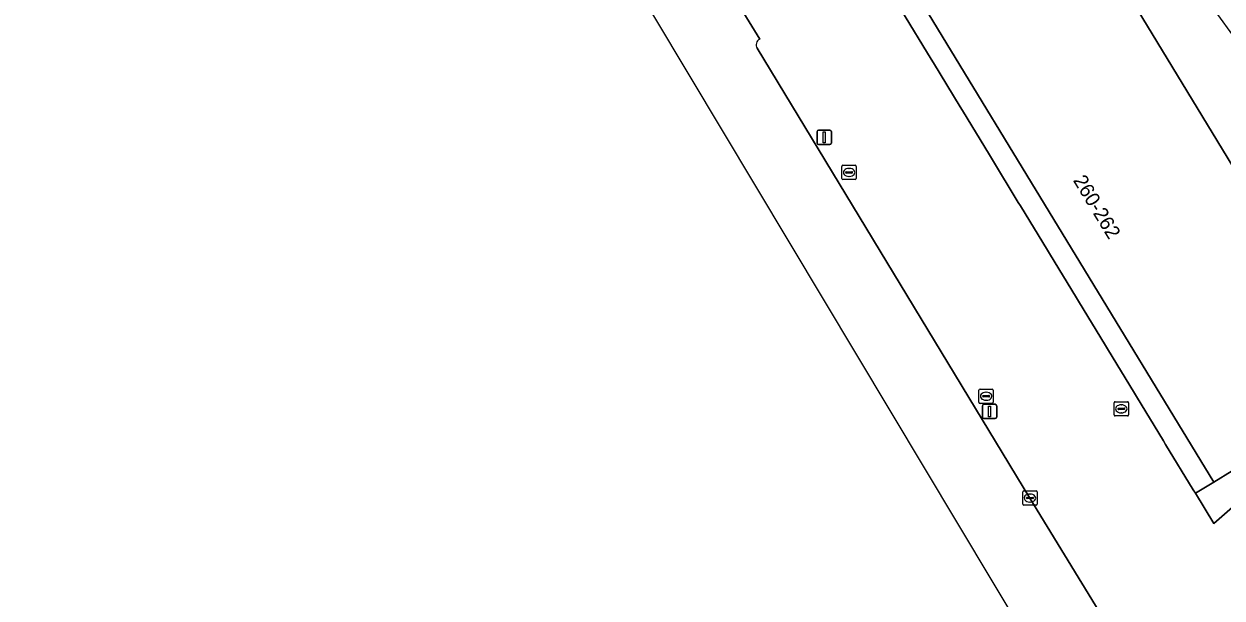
# Model space of a CAD drawing. Extents: x 160377 to 161131, y 383938 to 384853.
# Drawn here: x 160388.2 to 160471.8, y 384619.2 to 384659.3 of the extents above; entities that cross this region are included whole.
import ezdxf

# ---------------------------------------------------------------- set-up
doc = ezdxf.new("R2010")
doc.units = 0
for name, color, linetype in [('IMGEO_Brandkraan', 7, 'Continuous'), ('IMGEO_Erf', 7, 'Continuous'), ('IMGEO_Kolk', 7, 'Continuous'), ('IMGEO_Lichtmast', 7, 'Continuous'), ('IMGEO_Pand', 7, 'Continuous'), ('IMGEO_Pand_nummerreeks', 7, 'Continuous'), ('IMGEO_Pand_overbouw', 7, 'Continuous'), ('IMGEO_Rijbaan_lokaal_gesloten', 7, 'Continuous'), ('IMGEO_Terreindeel_zand', 7, 'Continuous'), ('IMGEO_Voetpad_open', 7, 'Continuous')]:
    doc.layers.add(name, color=color, linetype=linetype)

msp = doc.modelspace()

# ---------------------------------------------------------------- linework, layer by layer
at = {"layer": 'IMGEO_Brandkraan'}
for p, q in [((160464.306, 384631.943), (160464.306, 384632.795)), ((160464.381, 384632.869), (160465.233, 384632.869)), ((160465.307, 384632.795), (160465.307, 384631.943)), ((160465.233, 384631.869), (160464.381, 384631.869)), ((160464.565, 384632.363), (160464.565, 384632.375)), ((160465.003, 384632.326), (160464.605, 384632.326)), ((160464.608, 384632.412), (160465.006, 384632.412)), ((160464.817, 384632.089), (160464.792, 384632.089)), ((160464.794, 384632.649), (160464.819, 384632.649)), ((160465.049, 384632.375), (160465.049, 384632.363))]:
    msp.add_line(p, q, dxfattribs=at)
for points in [[(160464.306, 384631.943), (160464.306, 384632.795)], [(160464.381, 384632.869), (160465.233, 384632.869)], [(160465.307, 384632.795), (160465.307, 384631.943)], [(160465.233, 384631.869), (160464.381, 384631.869)]]:
    msp.add_lwpolyline(points, dxfattribs=at)
for centre, radius, start, end in [((160464.383, 384632.793), 0.0765, 91.55205, 178.44795), ((160464.383, 384632.793), 0.0765, 91.55205, 178.44795), ((160465.231, 384632.793), 0.0765, 1.55205, 88.44795), ((160465.231, 384632.793), 0.0765, 1.55205, 88.44795), ((160464.383, 384631.945), 0.0765, 181.55205, 268.44795), ((160464.383, 384631.945), 0.0765, 181.55205, 268.44795), ((160464.605, 384632.372), 0.0403, 85.87752, 175.75265), ((160464.602, 384632.362), 0.0366, 178.93798, 274.71019), ((160465.006, 384632.369), 0.043, 264.86636, 352.45326), ((160465.01, 384632.374), 0.0386, 1.73085, 96.63898), ((160465.231, 384631.945), 0.0765, 271.55205, 358.44795), ((160465.231, 384631.945), 0.0765, 271.55205, 358.44795)]:
    msp.add_arc(centre, radius, start, end, dxfattribs=at)
for centre, major_axis, ratio, start_param, end_param in [((160464.793, 384632.369), (-0.387, 0.002), 0.722429, 4.712389, 7.853982), ((160464.818, 384632.369), (-0.39, 0.002), 0.717154, 1.570796, 4.712389)]:
    msp.add_ellipse(centre, major_axis=major_axis, ratio=ratio, start_param=start_param, end_param=end_param, dxfattribs=at)
at = {"layer": 'IMGEO_Erf'}
msp.add_lwpolyline([(160482.03, 384633.785), (160487.376, 384638.462), (160479.261, 384649.275), (160464.883, 384669.131), (160461.726, 384667.191)], close=True, dxfattribs=at)
msp.add_lwpolyline([(160449.453, 384660.205), (160451.536, 384656.783), (160451.686, 384656.538), (160453.562, 384653.455), (160453.712, 384653.21), (160455.593, 384650.121), (160455.743, 384649.876), (160457.616, 384646.793), (160457.766, 384646.548), (160459.646, 384643.463), (160459.796, 384643.218), (160461.673, 384640.132), (160461.823, 384639.887), (160463.7, 384636.798), (160463.85, 384636.553), (160465.726, 384633.466), (160465.876, 384633.221), (160467.755, 384630.133), (160467.905, 384629.888), (160469.831, 384626.719), (160469.981, 384626.474), (160470.228, 384626.625), (160471.267, 384627.252), (160450.738, 384660.987)], dxfattribs=at)
at = {"layer": 'IMGEO_Kolk'}
for p, q in [((160445.296, 384648.456), (160445.296, 384649.308)), ((160445.371, 384649.382), (160446.223, 384649.382)), ((160445.555, 384648.876), (160445.555, 384648.888)), ((160445.993, 384648.839), (160445.595, 384648.839)), ((160445.598, 384648.925), (160445.996, 384648.925)), ((160445.807, 384648.602), (160445.782, 384648.602)), ((160445.784, 384649.162), (160445.809, 384649.162)), ((160446.039, 384648.888), (160446.039, 384648.876)), ((160446.297, 384649.308), (160446.297, 384648.456)), ((160446.223, 384648.382), (160445.371, 384648.382)), ((160454.865, 384632.825), (160454.865, 384633.677)), ((160454.94, 384633.751), (160455.792, 384633.751)), ((160455.353, 384633.531), (160455.378, 384633.531)), ((160455.866, 384633.677), (160455.866, 384632.825)), ((160455.792, 384632.751), (160454.94, 384632.751)), ((160455.124, 384633.245), (160455.124, 384633.257)), ((160455.562, 384633.208), (160455.164, 384633.208)), ((160455.167, 384633.294), (160455.565, 384633.294)), ((160455.376, 384632.971), (160455.351, 384632.971)), ((160455.608, 384633.257), (160455.608, 384633.245)), ((160457.928, 384625.714), (160457.928, 384626.566)), ((160458.003, 384626.64), (160458.855, 384626.64)), ((160458.187, 384626.134), (160458.187, 384626.146)), ((160458.625, 384626.097), (160458.227, 384626.097)), ((160458.23, 384626.183), (160458.628, 384626.183)), ((160458.416, 384626.42), (160458.441, 384626.42)), ((160458.671, 384626.146), (160458.671, 384626.134)), ((160458.929, 384626.566), (160458.929, 384625.714)), ((160458.855, 384625.64), (160458.003, 384625.64)), ((160458.439, 384625.86), (160458.414, 384625.86))]:
    msp.add_line(p, q, dxfattribs=at)
for points in [[(160445.296, 384648.456), (160445.296, 384649.308)], [(160445.371, 384649.382), (160446.223, 384649.382)], [(160446.297, 384649.308), (160446.297, 384648.456)], [(160446.223, 384648.382), (160445.371, 384648.382)], [(160454.865, 384632.825), (160454.865, 384633.677)], [(160454.94, 384633.751), (160455.792, 384633.751)], [(160455.866, 384633.677), (160455.866, 384632.825)], [(160455.792, 384632.751), (160454.94, 384632.751)], [(160457.928, 384625.714), (160457.928, 384626.566)], [(160458.003, 384626.64), (160458.855, 384626.64)], [(160458.929, 384626.566), (160458.929, 384625.714)], [(160458.855, 384625.64), (160458.003, 384625.64)]]:
    msp.add_lwpolyline(points, dxfattribs=at)
for centre, radius, start, end in [((160445.373, 384649.306), 0.0765, 91.55205, 178.44795), ((160445.373, 384649.306), 0.0765, 91.55205, 178.44795), ((160445.595, 384648.885), 0.0403, 85.87752, 175.75265), ((160445.592, 384648.875), 0.0366, 178.93798, 274.71019), ((160445.996, 384648.882), 0.043, 264.86636, 352.45326), ((160446, 384648.887), 0.0386, 1.73085, 96.63898), ((160446.221, 384649.306), 0.0765, 1.55205, 88.44795), ((160446.221, 384649.306), 0.0765, 1.55205, 88.44795), ((160445.373, 384648.458), 0.0765, 181.55205, 268.44795), ((160445.373, 384648.458), 0.0765, 181.55205, 268.44795), ((160446.221, 384648.458), 0.0765, 271.55205, 358.44795), ((160446.221, 384648.458), 0.0765, 271.55205, 358.44795), ((160454.942, 384633.675), 0.0765, 91.55205, 178.44795), ((160454.942, 384633.675), 0.0765, 91.55205, 178.44795), ((160455.79, 384633.675), 0.0765, 1.55205, 88.44795), ((160455.79, 384633.675), 0.0765, 1.55205, 88.44795), ((160454.942, 384632.827), 0.0765, 181.55205, 268.44795), ((160454.942, 384632.827), 0.0765, 181.55205, 268.44795), ((160455.164, 384633.254), 0.0403, 85.87752, 175.75265), ((160455.161, 384633.244), 0.0366, 178.93798, 274.71019), ((160455.565, 384633.251), 0.043, 264.86636, 352.45326), ((160455.569, 384633.256), 0.0386, 1.73085, 96.63898), ((160455.79, 384632.827), 0.0765, 271.55205, 358.44795), ((160455.79, 384632.827), 0.0765, 271.55205, 358.44795), ((160458.005, 384626.564), 0.0765, 91.55205, 178.44795), ((160458.005, 384626.564), 0.0765, 91.55205, 178.44795), ((160458.227, 384626.143), 0.0403, 85.87752, 175.75265), ((160458.224, 384626.133), 0.0366, 178.93798, 274.71019), ((160458.628, 384626.14), 0.043, 264.86636, 352.45326), ((160458.632, 384626.145), 0.0386, 1.73085, 96.63898), ((160458.853, 384626.564), 0.0765, 1.55205, 88.44795), ((160458.853, 384626.564), 0.0765, 1.55205, 88.44795), ((160458.005, 384625.716), 0.0765, 181.55205, 268.44795), ((160458.005, 384625.716), 0.0765, 181.55205, 268.44795), ((160458.853, 384625.716), 0.0765, 271.55205, 358.44795), ((160458.853, 384625.716), 0.0765, 271.55205, 358.44795)]:
    msp.add_arc(centre, radius, start, end, dxfattribs=at)
for centre, major_axis, ratio, start_param, end_param in [((160445.783, 384648.882), (-0.387, 0.002), 0.722429, 4.712389, 7.853982), ((160445.808, 384648.882), (-0.39, 0.002), 0.717154, 1.570796, 4.712389), ((160455.352, 384633.251), (-0.387, 0.002), 0.722429, 4.712389, 7.853982), ((160455.377, 384633.251), (-0.39, 0.002), 0.717154, 1.570796, 4.712389), ((160458.415, 384626.14), (-0.387, 0.002), 0.722429, 4.712389, 7.853982), ((160458.44, 384626.14), (-0.39, 0.002), 0.717154, 1.570796, 4.712389)]:
    msp.add_ellipse(centre, major_axis=major_axis, ratio=ratio, start_param=start_param, end_param=end_param, dxfattribs=at)
at = {"layer": 'IMGEO_Lichtmast'}
for p, q in [((160443.567, 384650.933), (160443.567, 384651.733)), ((160443.567, 384651.733), (160443.567, 384650.933)), ((160443.667, 384651.833), (160444.457, 384651.833)), ((160444.457, 384651.833), (160443.667, 384651.833)), ((160444.557, 384651.733), (160444.557, 384650.933)), ((160444.557, 384650.933), (160444.557, 384651.733)), ((160444.457, 384650.833), (160443.667, 384650.833)), ((160443.667, 384650.833), (160444.457, 384650.833)), ((160455.213, 384632.684), (160456.003, 384632.684)), ((160456.003, 384632.684), (160455.213, 384632.684)), ((160455.113, 384631.784), (160455.113, 384632.584)), ((160455.113, 384632.584), (160455.113, 384631.784)), ((160456.103, 384632.584), (160456.103, 384631.784)), ((160456.103, 384631.784), (160456.103, 384632.584)), ((160456.003, 384631.684), (160455.213, 384631.684)), ((160455.213, 384631.684), (160456.003, 384631.684))]:
    msp.add_line(p, q, dxfattribs=at)
for points in [[(160443.987, 384651.708), (160444.137, 384651.708), (160444.137, 384650.958), (160443.987, 384650.958), (160443.987, 384651.708)], [(160455.533, 384632.559), (160455.683, 384632.559), (160455.683, 384631.809), (160455.533, 384631.809), (160455.533, 384632.559)]]:
    msp.add_lwpolyline(points, dxfattribs=at)
for centre, start, end in [((160443.667, 384651.733), 90, 180), ((160443.667, 384651.733), 90, 180), ((160444.457, 384651.733), 0, 90), ((160444.457, 384651.733), 360, 90), ((160443.667, 384650.933), 180, 270), ((160443.667, 384650.933), 180, 270), ((160444.457, 384650.933), 270, 0), ((160444.457, 384650.933), 270, 0), ((160455.213, 384632.584), 90, 180), ((160455.213, 384632.584), 90, 180), ((160456.003, 384632.584), 0, 90), ((160456.003, 384632.584), 360, 90), ((160455.213, 384631.784), 180, 270), ((160455.213, 384631.784), 180, 270), ((160456.003, 384631.784), 270, 0), ((160456.003, 384631.784), 270, 0)]:
    msp.add_arc(centre, 0.1, start, end, dxfattribs=at)
at = {"layer": 'IMGEO_Pand'}
msp.add_lwpolyline([(160461.726, 384667.191), (160464.883, 384669.131), (160462.214, 384672.767), (160453.015, 384665.893), (160452.774, 384665.713), (160454.327, 384663.15), (160450.738, 384660.987), (160471.267, 384627.252), (160472.542, 384628.033), (160473.552, 384626.359), (160480.044, 384632.046), (160482.03, 384633.785)], close=True, dxfattribs=at)
at = {"layer": 'IMGEO_Pand_overbouw'}
msp.add_lwpolyline([(160449.453, 384660.205), (160451.536, 384656.783), (160451.686, 384656.538), (160453.562, 384653.455), (160453.712, 384653.21), (160455.593, 384650.121), (160455.743, 384649.876), (160457.616, 384646.793), (160457.766, 384646.548), (160459.646, 384643.463), (160459.796, 384643.218), (160461.673, 384640.132), (160461.823, 384639.887), (160463.7, 384636.798), (160463.85, 384636.553), (160465.726, 384633.466), (160465.876, 384633.221), (160467.755, 384630.133), (160467.905, 384629.888), (160469.831, 384626.719), (160469.981, 384626.474), (160470.228, 384626.625), (160471.267, 384627.252), (160450.738, 384660.987)], dxfattribs=at)
at = {"layer": 'IMGEO_Rijbaan_lokaal_gesloten'}
for points in [[(160388.17, 384731.725), (160420.428, 384679.401), (160462.816, 384608.568)], [(160439.552, 384658.199), (160434.603, 384666.269)], [(160467.864, 384610.76), (160464.478, 384616.234), (160458.429, 384626.14), (160439.385, 384657.552)]]:
    msp.add_lwpolyline(points, dxfattribs=at)
msp.add_arc((160439.748, 384657.803), 0.442, 116.35683, 214.69723, dxfattribs=at)
at = {"layer": 'IMGEO_Terreindeel_zand'}
for points in [[(160434.603, 384666.269), (160439.552, 384658.199)], [(160473.326, 384626.161), (160471.262, 384624.353), (160469.981, 384626.474), (160469.831, 384626.719), (160467.905, 384629.888), (160467.755, 384630.133), (160465.876, 384633.221), (160465.726, 384633.466), (160463.85, 384636.553), (160463.7, 384636.798), (160461.823, 384639.887), (160461.673, 384640.132), (160459.796, 384643.218), (160459.646, 384643.463), (160457.766, 384646.548), (160457.616, 384646.793), (160455.743, 384649.876), (160455.593, 384650.121), (160453.712, 384653.21), (160453.562, 384653.455), (160451.686, 384656.538), (160451.536, 384656.783), (160449.453, 384660.205)], [(160439.385, 384657.552), (160458.429, 384626.14), (160464.478, 384616.234), (160467.864, 384610.76)]]:
    msp.add_lwpolyline(points, dxfattribs=at)
msp.add_arc((160439.748, 384657.803), 0.442, 116.35683, 214.69723, dxfattribs=at)
at = {"layer": 'IMGEO_Voetpad_open'}
msp.add_lwpolyline([(160472.542, 384628.033), (160471.267, 384627.252), (160470.228, 384626.625), (160469.981, 384626.474), (160471.262, 384624.353), (160473.326, 384626.161), (160473.552, 384626.359)], close=True, dxfattribs=at)

# ---------------------------------------------------------------- texts
at = {"layer": 'IMGEO_Pand_nummerreeks'}
msp.add_text('260-262', height=1, rotation=301.26037, dxfattribs=at).set_placement((160461.41, 384648.329))

doc.saveas('drawing.dxf')
